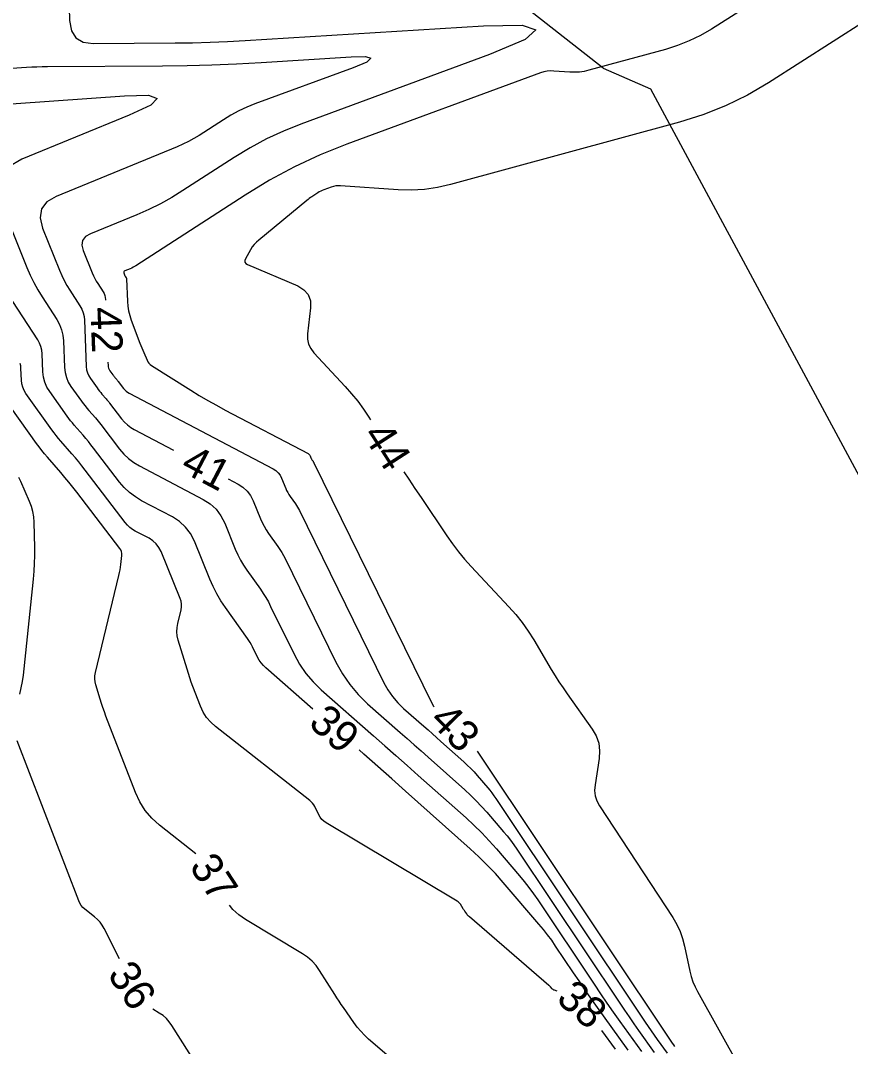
# Model space of a CAD drawing. Extents: x 2384780 to 2405861, y 547869 to 573706.
# Drawn here: x 2390291.8 to 2390345.6, y 552348.1 to 552414.4 of the extents above; entities that cross this region are included whole.
import ezdxf

# ---------------------------------------------------------------- set-up
doc = ezdxf.new("R2010")
doc.units = 0
for name, color, linetype in [('Old_Level_60', 7, 'Continuous'), ('Old_Level_61', 7, 'Continuous'), ('Prop Buffer Zone 1', 7, 'Continuous')]:
    doc.layers.add(name, color=color, linetype=linetype)

msp = doc.modelspace()

# ---------------------------------------------------------------- linework, layer by layer
at = {"layer": 'Old_Level_60'}
for points in [[(2390294.9395, 552417.88), (2390295.02875, 552414.414), (2390295.13825, 552413.76475), (2390295.429, 552413.30225), (2390295.9005, 552413.0265), (2390296.55275, 552412.9375), (2390301.84725, 552412.96925), (2390302.9815, 552412.98425), (2390304.115, 552413.015), (2390305.24825, 552413.06175), (2390306.38075, 552413.1245), (2390321.8075, 552414.0885), (2390324.308, 552414.126), (2390325.20725, 552413.8265), (2390324.50525, 552413.19), (2390322.20175, 552412.216), (2390309.988, 552407.721), (2390308.867, 552407.273), (2390307.77575, 552406.7655), (2390306.7145, 552406.198), (2390305.68275, 552405.57075), (2390302.36175, 552403.42475), (2390301.641, 552402.982), (2390300.90225, 552402.57425), (2390300.14525, 552402.2015), (2390299.37, 552401.86325), (2390296.3695, 552400.63575), (2390296.0505, 552400.4485), (2390295.867, 552400.204), (2390295.819, 552399.902), (2390295.907, 552399.54275), (2390296.489, 552398.092), (2390296.56575, 552397.91375), (2390296.6505, 552397.74), (2390296.74375, 552397.5705), (2390296.8455, 552397.4055), (2390297.191, 552396.87325), (2390297.2565, 552396.7565), (2390297.30475, 552396.63425), (2390297.33575, 552396.5065), (2390297.3495, 552396.3735), (2390297.35125, 552396.3315)], [(2390339.7975, 552415.94175), (2390336.559, 552413.8725), (2390335.8525, 552413.4575), (2390335.121, 552413.09925), (2390334.364, 552412.79775), (2390333.582, 552412.553), (2390328.63525, 552411.2055), (2390328.32825, 552411.13525), (2390328.0185, 552411.09125), (2390327.70625, 552411.07375), (2390327.3915, 552411.0825), (2390326.35875, 552411.15375), (2390326.13925, 552411.1575), (2390325.92275, 552411.13825), (2390325.70975, 552411.09625), (2390325.49975, 552411.031), (2390312.96125, 552406.41625), (2390311.24925, 552405.73225), (2390309.58275, 552404.957), (2390307.96175, 552404.0905), (2390306.3865, 552403.13275), (2390299.3165, 552398.56375), (2390299.22775, 552398.50925), (2390299.13675, 552398.459), (2390299.0435, 552398.413), (2390298.948, 552398.3715), (2390298.59075, 552398.22525), (2390298.55225, 552398.20275), (2390298.53025, 552398.17325), (2390298.52425, 552398.13675), (2390298.535, 552398.0935), (2390298.605, 552397.91875), (2390298.61425, 552397.89725), (2390298.6245, 552397.87625), (2390298.63575, 552397.856), (2390298.648, 552397.836), (2390298.68975, 552397.772), (2390298.6975, 552397.75775), (2390298.7035, 552397.743), (2390298.70725, 552397.72775), (2390298.70875, 552397.71175), (2390298.76425, 552396.25425), (2390298.78875, 552395.9445), (2390298.838, 552395.64), (2390298.912, 552395.34025), (2390299.01125, 552395.04575), (2390299.57775, 552393.5625), (2390299.63775, 552393.408), (2390299.69925, 552393.25425), (2390299.76225, 552393.10125), (2390299.82675, 552392.94875), (2390300.0405, 552392.452), (2390300.09275, 552392.351), (2390300.15825, 552392.2615), (2390300.23675, 552392.18275), (2390300.32825, 552392.1155), (2390302.86775, 552390.514), (2390303.415, 552390.17625), (2390303.96875, 552389.8495), (2390304.52875, 552389.53375), (2390305.095, 552389.229), (2390310.463, 552386.408), (2390310.502, 552386.38325), (2390310.535, 552386.353), (2390310.562, 552386.31725), (2390310.58275, 552386.276), (2390310.64125, 552386.1325), (2390310.65475, 552386.10225), (2390310.66975, 552386.073), (2390310.6865, 552386.0445), (2390310.705, 552386.017), (2390310.78, 552385.912), (2390310.7955, 552385.889), (2390310.81025, 552385.86575), (2390310.82375, 552385.84175), (2390310.8365, 552385.81725), (2390318.47325, 552370.25875), (2390318.57125, 552370.08125), (2390318.61075, 552370.024)], [(2390346.52375, 552414.40425), (2390340.2555, 552410.399), (2390338.888, 552409.59575), (2390337.47175, 552408.90225), (2390336.00675, 552408.3185), (2390334.493, 552407.8445), (2390319.68175, 552403.81), (2390318.8415, 552403.618), (2390317.994, 552403.498), (2390317.1395, 552403.44975), (2390316.278, 552403.4735), (2390312.551, 552403.73075), (2390312.397, 552403.7335), (2390312.24525, 552403.72), (2390312.09575, 552403.6905), (2390311.9485, 552403.64475), (2390311.4715, 552403.46925), (2390311.37075, 552403.429), (2390311.2725, 552403.38325), (2390311.177, 552403.33225), (2390311.08425, 552403.27575), (2390310.696, 552403.02475), (2390310.61375, 552402.97), (2390310.533, 552402.91275), (2390310.454, 552402.85325), (2390310.37675, 552402.7915), (2390307.262, 552400.22525), (2390307.1095, 552400.0875), (2390306.97175, 552399.9375), (2390306.8485, 552399.77525), (2390306.74, 552399.60075), (2390306.40925, 552399.01075), (2390306.364, 552398.893), (2390306.36975, 552398.7925), (2390306.4265, 552398.7095), (2390306.53425, 552398.64375), (2390309.78775, 552397.25275), (2390310.1935, 552397.0125), (2390310.46675, 552396.695), (2390310.60775, 552396.30075), (2390310.61625, 552395.82925), (2390310.428, 552394.16325), (2390310.42325, 552393.818), (2390310.49, 552393.49625), (2390310.62775, 552393.198), (2390310.83675, 552392.923), (2390312.849, 552390.75875), (2390313.269, 552390.28625), (2390313.66675, 552389.7965), (2390314.0425, 552389.2895), (2390314.39575, 552388.76525), (2390314.50125, 552388.60075)], [(2390290.66925, 552411.2885), (2390292.23925, 552411.3985), (2390292.57575, 552411.4195), (2390292.9125, 552411.435), (2390293.2495, 552411.445), (2390293.5865, 552411.44975), (2390301.04275, 552411.4945), (2390302.64025, 552411.5155), (2390304.23675, 552411.55875), (2390305.83275, 552411.62475), (2390307.42775, 552411.713), (2390313.23625, 552412.076), (2390314.17925, 552412.09025), (2390314.51825, 552411.97725), (2390314.2535, 552411.73725), (2390313.385, 552411.37), (2390307.015, 552409.02575), (2390306.48475, 552408.814), (2390305.96875, 552408.57375), (2390305.467, 552408.3055), (2390304.97925, 552408.009), (2390303.40875, 552406.99425), (2390303.068, 552406.785), (2390302.71875, 552406.592), (2390302.36075, 552406.41575), (2390301.99425, 552406.25575), (2390294.1485, 552403.046), (2390293.5485, 552402.6945), (2390293.20375, 552402.23475), (2390293.11375, 552401.66725), (2390293.279, 552400.99175), (2390294.373, 552398.26525), (2390294.517, 552397.9305), (2390294.6765, 552397.60375), (2390294.85175, 552397.28525), (2390295.04275, 552396.975), (2390295.6925, 552395.97475), (2390295.8155, 552395.75525), (2390295.90625, 552395.5255), (2390295.9645, 552395.2855), (2390295.9905, 552395.03525)], [(2390310.75975, 552369.8835), (2390307.7235, 552372.55425), (2390307.56375, 552372.709), (2390307.4215, 552372.87725), (2390307.2965, 552373.0585), (2390307.189, 552373.25325), (2390306.86625, 552373.91125), (2390306.79425, 552374.0505), (2390306.71675, 552374.1865), (2390306.63375, 552374.31925), (2390306.54525, 552374.44875), (2390305.114, 552376.45525), (2390304.8205, 552376.8925), (2390304.554, 552377.34475), (2390304.3145, 552377.81175), (2390304.10175, 552378.2935), (2390303.10425, 552380.74175), (2390302.8545, 552381.23375), (2390302.53275, 552381.66025), (2390302.13925, 552382.02175), (2390301.67375, 552382.318), (2390299.68725, 552383.36175), (2390299.2785, 552383.60525), (2390298.90275, 552383.88825), (2390298.5605, 552384.211), (2390298.25175, 552384.573), (2390296.5695, 552386.7725), (2390296.40675, 552386.982), (2390296.2405, 552387.189), (2390296.07125, 552387.3935), (2390295.89875, 552387.59525), (2390295.33, 552388.25), (2390295.20975, 552388.3915), (2390295.093, 552388.536), (2390294.97975, 552388.683), (2390294.86975, 552388.83275), (2390293.73525, 552390.41875), (2390293.55375, 552390.7145), (2390293.42025, 552391.0265), (2390293.33475, 552391.355), (2390293.29725, 552391.69975), (2390293.25325, 552392.85325), (2390293.22825, 552393.0955), (2390293.17175, 552393.32775), (2390293.084, 552393.55), (2390292.965, 552393.7625), (2390291.35675, 552396.2385)], [(2390295.9905, 552395.03525), (2390296.10425, 552392.04525), (2390296.127, 552391.83575), (2390296.179, 552391.63625), (2390296.26, 552391.44675), (2390296.3705, 552391.26725), (2390296.80725, 552390.65675), (2390296.88125, 552390.55575), (2390296.95775, 552390.45625), (2390297.0365, 552390.359), (2390297.11775, 552390.26325), (2390297.38625, 552389.954), (2390297.4435, 552389.88725), (2390297.4995, 552389.81975), (2390297.55425, 552389.75125), (2390297.60825, 552389.682), (2390298.38975, 552388.66), (2390298.56675, 552388.4525), (2390298.763, 552388.2675), (2390298.97825, 552388.10525), (2390299.21275, 552387.96575), (2390301.7535, 552386.6305)], [(2390326.5825, 552351.639), (2390326.4005, 552351.69875), (2390326.35625, 552351.7165), (2390326.31575, 552351.73975), (2390326.27875, 552351.7685), (2390326.2455, 552351.80275), (2390326.143, 552351.92325), (2390326.1205, 552351.9485), (2390326.097, 552351.973), (2390326.07275, 552351.9965), (2390326.0475, 552352.019), (2390320.89725, 552356.44325), (2390320.8485, 552356.488), (2390320.80275, 552356.5355), (2390320.76025, 552356.586), (2390320.72075, 552356.639), (2390320.597, 552356.8175), (2390320.57075, 552356.85575), (2390320.545, 552356.8945), (2390320.5195, 552356.93325), (2390320.4945, 552356.9725), (2390320.31275, 552357.261), (2390320.271, 552357.31975), (2390320.22325, 552357.37225), (2390320.1695, 552357.419), (2390320.10975, 552357.4595), (2390311.6365, 552362.5235), (2390311.48775, 552362.62675), (2390311.358, 552362.74775), (2390311.247, 552362.886), (2390311.15475, 552363.04175), (2390310.8845, 552363.57975), (2390310.821, 552363.6905), (2390310.74675, 552363.79225), (2390310.66175, 552363.88525), (2390310.56575, 552363.9695), (2390304.463, 552368.765), (2390304.1545, 552369.0415), (2390303.891, 552369.35125), (2390303.67225, 552369.69425), (2390303.4985, 552370.07025), (2390303.0045, 552371.353), (2390302.90125, 552371.62875), (2390302.803, 552371.90625), (2390302.71025, 552372.18575), (2390302.6225, 552372.46675), (2390302.053, 552374.3545), (2390301.991, 552374.62025), (2390301.9655, 552374.88675), (2390301.976, 552375.1545), (2390302.02275, 552375.42325), (2390302.23475, 552376.303), (2390302.2655, 552376.4905), (2390302.2665, 552376.6755), (2390302.23775, 552376.8585), (2390302.1795, 552377.03925), (2390300.9415, 552380.07725), (2390300.80575, 552380.34475), (2390300.63075, 552380.57675), (2390300.417, 552380.77325), (2390300.16375, 552380.93425), (2390299.27325, 552381.40225), (2390299.09, 552381.51125), (2390298.92175, 552381.63825), (2390298.76825, 552381.78275), (2390298.62975, 552381.945), (2390296.02725, 552385.34775), (2390295.8215, 552385.6125), (2390295.6115, 552385.874), (2390295.3975, 552386.13225), (2390295.1795, 552386.38725), (2390294.46075, 552387.21475), (2390294.30875, 552387.39375), (2390294.16125, 552387.57625), (2390294.01825, 552387.76225), (2390293.87925, 552387.9515), (2390292.19925, 552390.29975), (2390292.0785, 552390.4965), (2390291.98975, 552390.704), (2390291.93275, 552390.9225), (2390291.908, 552391.152), (2390291.87875, 552391.9195), (2390291.862, 552392.0805), (2390291.8245, 552392.235)], [(2390297.5035, 552392.33425), (2390297.51175, 552392.11725), (2390297.52175, 552392.0245), (2390297.54475, 552391.9365), (2390297.5805, 552391.85275), (2390297.62925, 552391.7735), (2390297.82225, 552391.504), (2390297.855, 552391.45925), (2390297.88875, 552391.4155), (2390297.9235, 552391.37225), (2390297.95925, 552391.33025), (2390298.078, 552391.1935), (2390298.10325, 552391.164), (2390298.128, 552391.13425), (2390298.15225, 552391.104), (2390298.176, 552391.07325), (2390298.521, 552390.622), (2390298.59925, 552390.5305), (2390298.686, 552390.44875), (2390298.781, 552390.377), (2390298.8845, 552390.3155), (2390308.1955, 552385.42225), (2390308.37375, 552385.309), (2390308.5245, 552385.17075), (2390308.6475, 552385.00725), (2390308.743, 552384.819), (2390309.01025, 552384.16325), (2390309.0715, 552384.02475), (2390309.14025, 552383.8905), (2390309.217, 552383.76075), (2390309.30125, 552383.635), (2390309.644, 552383.1545), (2390309.71525, 552383.05), (2390309.78225, 552382.943), (2390309.8445, 552382.8335), (2390309.9025, 552382.72125), (2390315.36775, 552371.58675), (2390315.62275, 552371.12475), (2390315.91925, 552370.6945), (2390316.257, 552370.2955), (2390316.636, 552369.92825), (2390317.94125, 552368.78), (2390318.22075, 552368.53375), (2390318.5, 552368.287), (2390318.77875, 552368.03975), (2390319.057, 552367.79225), (2390320.531, 552366.47825), (2390320.76225, 552366.2655), (2390320.98575, 552366.04525), (2390321.202, 552365.81775), (2390321.4105, 552365.58275), (2390322.08, 552364.8035), (2390322.221, 552364.6345), (2390322.3565, 552364.4615), (2390322.48675, 552364.2845), (2390322.6115, 552364.1035), (2390332.2825, 552349.629), (2390332.47125, 552349.34925), (2390332.66225, 552349.07125), (2390332.85575, 552348.795), (2390333.05175, 552348.52025), (2390333.69575, 552347.62575)], [(2390303.198, 552360.5295), (2390300.834, 552362.387), (2390300.338, 552362.832), (2390299.91425, 552363.33), (2390299.5625, 552363.8815), (2390299.28325, 552364.48625), (2390297.37875, 552369.42975), (2390297.276, 552369.704), (2390297.1785, 552369.98025), (2390297.086, 552370.25825), (2390296.99875, 552370.53775), (2390296.72225, 552371.4545), (2390296.6765, 552371.65125), (2390296.6575, 552371.84875), (2390296.66525, 552372.047), (2390296.7, 552372.246), (2390298.21625, 552378.5355), (2390298.2555, 552378.71125), (2390298.28875, 552378.88775), (2390298.316, 552379.0655), (2390298.3375, 552379.24425), (2390298.39775, 552379.83), (2390298.3995, 552379.95225), (2390298.37875, 552380.06825), (2390298.33575, 552380.178), (2390298.27025, 552380.28125), (2390295.48525, 552383.92275), (2390295.23625, 552384.243), (2390294.9825, 552384.55925), (2390294.724, 552384.87125), (2390294.4605, 552385.1795), (2390293.5915, 552386.17975), (2390293.408, 552386.396), (2390293.22975, 552386.61675), (2390293.0565, 552386.84125), (2390292.88875, 552387.07025), (2390290.6635, 552390.18075)], [(2390316.66475, 552385.2365), (2390316.978, 552384.757), (2390317.37225, 552384.16025), (2390317.7695, 552383.5655), (2390319.4305, 552381.09275), (2390319.79675, 552380.57075), (2390320.183, 552380.06525), (2390320.5895, 552379.5755), (2390321.01625, 552379.102), (2390323.45225, 552376.5075), (2390323.90075, 552376.003), (2390324.3195, 552375.476), (2390324.70875, 552374.927), (2390325.06825, 552374.35575), (2390326.19425, 552372.45275), (2390326.43975, 552372.04775), (2390326.6935, 552371.64825), (2390326.9555, 552371.254), (2390327.226, 552370.86525), (2390328.8455, 552368.5875), (2390329.10275, 552368.1465), (2390329.263, 552367.6825), (2390329.32675, 552367.196), (2390329.2935, 552366.6865), (2390329.02725, 552364.985), (2390329.0025, 552364.6275), (2390329.04275, 552364.28375), (2390329.1475, 552363.954), (2390329.31725, 552363.63825), (2390334.05775, 552356.39575), (2390334.3145, 552355.962), (2390334.52775, 552355.51), (2390334.69775, 552355.04025), (2390334.82475, 552354.55225), (2390335.16875, 552352.92925), (2390335.25475, 552352.58625), (2390335.36575, 552352.25225), (2390335.50125, 552351.92775), (2390335.6615, 552351.61225), (2390338.41925, 552346.65175)], [(2390291.80825, 552370.85775), (2390291.89875, 552371.263), (2390291.97575, 552371.67075), (2390292.03875, 552372.08075), (2390292.08825, 552372.49325), (2390292.686, 552378.3), (2390292.72975, 552378.803), (2390292.758, 552379.30675), (2390292.77075, 552379.811), (2390292.7675, 552380.316), (2390292.732, 552381.96675), (2390292.7075, 552382.31675), (2390292.64925, 552382.65925), (2390292.557, 552382.994), (2390292.431, 552383.3215), (2390291.86625, 552384.6), (2390291.74275, 552384.873)], [(2390305.29425, 552384.76975), (2390305.928, 552384.43675), (2390306.2455, 552384.23475), (2390306.51375, 552383.9885), (2390306.733, 552383.6975), (2390306.90325, 552383.362), (2390307.37925, 552382.19375), (2390307.48825, 552381.94725), (2390307.611, 552381.70825), (2390307.74725, 552381.47675), (2390307.8975, 552381.253), (2390308.50825, 552380.39675), (2390308.635, 552380.211), (2390308.75425, 552380.0205), (2390308.86525, 552379.82525), (2390308.9685, 552379.62525), (2390312.26225, 552372.915), (2390312.6745, 552372.1685), (2390313.1535, 552371.473), (2390313.699, 552370.8285), (2390314.3115, 552370.23525), (2390316.4205, 552368.37975), (2390316.87225, 552367.982), (2390317.32325, 552367.58325), (2390317.7735, 552367.18375), (2390318.22325, 552366.78375), (2390320.605, 552364.66075), (2390320.9785, 552364.31675), (2390321.33975, 552363.961), (2390321.689, 552363.59325), (2390322.026, 552363.21375), (2390323.10775, 552361.9545), (2390323.33525, 552361.6815), (2390323.55425, 552361.402), (2390323.76475, 552361.116), (2390323.96675, 552360.8235), (2390330.62575, 552350.85675), (2390330.92475, 552350.41375), (2390331.2275, 552349.97325), (2390331.534, 552349.5355), (2390331.84425, 552349.1005), (2390332.8645, 552347.6835)], [(2390298.2445, 552353.7355), (2390297.256, 552355.702), (2390297.1345, 552355.91425), (2390296.99225, 552356.1095), (2390296.82925, 552356.28775), (2390296.64525, 552356.449), (2390296.0105, 552356.948), (2390295.88375, 552357.0615), (2390295.77525, 552357.189), (2390295.6855, 552357.33), (2390295.614, 552357.4845), (2390291.629, 552367.8285)], [(2390331.18075, 552347.8285), (2390329.09, 552350.73225), (2390328.71925, 552351.25175), (2390328.35325, 552351.7745), (2390327.99175, 552352.30025), (2390327.635, 552352.8295), (2390326.47675, 552354.563), (2390326.223, 552354.9305), (2390325.95875, 552355.28975), (2390325.68375, 552355.64075), (2390325.398, 552355.98375), (2390323.08225, 552358.679), (2390322.57725, 552359.24775), (2390322.05375, 552359.79875), (2390321.5125, 552360.332), (2390320.953, 552360.8475), (2390316.76625, 552364.579), (2390315.8685, 552365.378), (2390314.9695, 552366.17525), (2390314.069, 552366.97125), (2390313.76275, 552367.24125)], [(2390321.39575, 552367.175), (2390333.9395, 552348.40125), (2390334.01775, 552348.28475), (2390334.09725, 552348.16925), (2390334.17775, 552348.05425)], [(2390316.45825, 552346.75825), (2390314.37675, 552348.54625), (2390314.11175, 552348.78875), (2390313.864, 552349.04675), (2390313.633, 552349.31975), (2390313.419, 552349.60825), (2390312.74775, 552350.57575), (2390312.605, 552350.78375), (2390312.46475, 552350.9935), (2390312.32675, 552351.20475), (2390312.191, 552351.4175), (2390311.206, 552352.98175), (2390310.97875, 552353.3005), (2390310.7195, 552353.58625), (2390310.42775, 552353.839), (2390310.10375, 552354.0585), (2390306.401, 552356.2715), (2390305.97275, 552356.569), (2390305.59875, 552356.917), (2390305.36175, 552357.21225)], [(2390303.72425, 552346.12175), (2390301.64425, 552349.425), (2390301.4765, 552349.66025), (2390301.28525, 552349.87125), (2390301.07, 552350.0575), (2390300.831, 552350.21975), (2390300.4075, 552350.47275)], [(2390330.345, 552347.8925), (2390329.47725, 552349.0975)]]:
    msp.add_lwpolyline(points, dxfattribs=at)
at = {"layer": 'Old_Level_61'}
for points in [[(2390289.10425, 552408.8925), (2390298.583, 552409.55675), (2390300.1245, 552409.58475), (2390300.68725, 552409.3845), (2390300.27125, 552408.956), (2390298.87625, 552408.29925), (2390291.9275, 552405.4565), (2390291.04675, 552404.94025)], [(2390290.651, 552402.441), (2390292.257, 552398.4385), (2390292.46825, 552397.947), (2390292.7025, 552397.4675), (2390292.95975, 552397), (2390293.24025, 552396.5445), (2390294.194, 552395.076), (2390294.3745, 552394.75375), (2390294.50775, 552394.4165), (2390294.59325, 552394.06425), (2390294.63125, 552393.69675), (2390294.697, 552391.97325), (2390294.73225, 552391.647), (2390294.81325, 552391.336), (2390294.93975, 552391.04075), (2390295.1115, 552390.761), (2390295.79225, 552389.8095), (2390295.90775, 552389.652), (2390296.02675, 552389.49725), (2390296.1495, 552389.3455), (2390296.276, 552389.1965), (2390296.69475, 552388.7145), (2390296.78375, 552388.6105), (2390296.871, 552388.50525), (2390296.9565, 552388.3985), (2390297.0405, 552388.2905), (2390298.2585, 552386.698), (2390298.53425, 552386.3745), (2390298.84, 552386.08625), (2390299.1755, 552385.8335), (2390299.541, 552385.616), (2390303.66075, 552383.451), (2390304.11725, 552383.1605), (2390304.50325, 552382.80625), (2390304.8185, 552382.38775), (2390305.0635, 552381.90525), (2390305.7485, 552380.2245), (2390305.905, 552379.86975), (2390306.0815, 552379.526), (2390306.27775, 552379.193), (2390306.4935, 552378.871), (2390307.37225, 552377.63925), (2390307.55475, 552377.372), (2390307.726, 552377.098), (2390307.886, 552376.817), (2390308.0345, 552376.5295), (2390309.55275, 552373.4365), (2390309.90675, 552372.7955), (2390310.318, 552372.19825), (2390310.7865, 552371.645), (2390311.31225, 552371.1355), (2390314.6975, 552368.15775), (2390315.42225, 552367.519), (2390316.14625, 552366.87925), (2390316.869, 552366.238), (2390317.59075, 552365.59575), (2390320.679, 552362.84325), (2390321.1945, 552362.36825), (2390321.6935, 552361.87675), (2390322.176, 552361.369), (2390322.6415, 552360.84475), (2390324.1355, 552359.10575), (2390324.44975, 552358.72875), (2390324.75225, 552358.3425), (2390325.04275, 552357.9475), (2390325.32175, 552357.5435), (2390328.969, 552352.0845), (2390329.378, 552351.478), (2390329.7925, 552350.87525), (2390330.212, 552350.27625), (2390330.63675, 552349.6805), (2390332.03325, 552347.74125)]]:
    msp.add_lwpolyline(points, dxfattribs=at)
at = {"layer": 'Prop Buffer Zone 1'}
for points in [[(2390329.56275, 552411.33425), (2390315.28719, 552422.53462)], [(2390329.56275, 552411.33425), (2390332.60725, 552409.994), (2390346.1235, 552384.953), (2390360.02475, 552364.25125)]]:
    msp.add_lwpolyline(points, dxfattribs=at)

# ---------------------------------------------------------------- texts
at = {"layer": 'Old_Level_60'}
for s, rotation, p in [('42', 272.1813361, (2390296.3685, 552395.86025)), ('44', 302.7452806, (2390313.94, 552387.622)), ('41', 332.2776806, (2390302.111, 552385.313)), ('39', 318.655025, (2390310.40675, 552368.8625)), ('43', 314.35045, (2390318.237, 552369.084)), ('37', 303.1149667, (2390302.72825, 552359.71325)), ('36', 303.5422639, (2390297.4305, 552352.7215)), ('38', 318.7170944, (2390326.43625, 552351.03375))]:
    msp.add_text(s, height=2, rotation=rotation, dxfattribs=at).set_placement(p)

doc.saveas('drawing.dxf')
